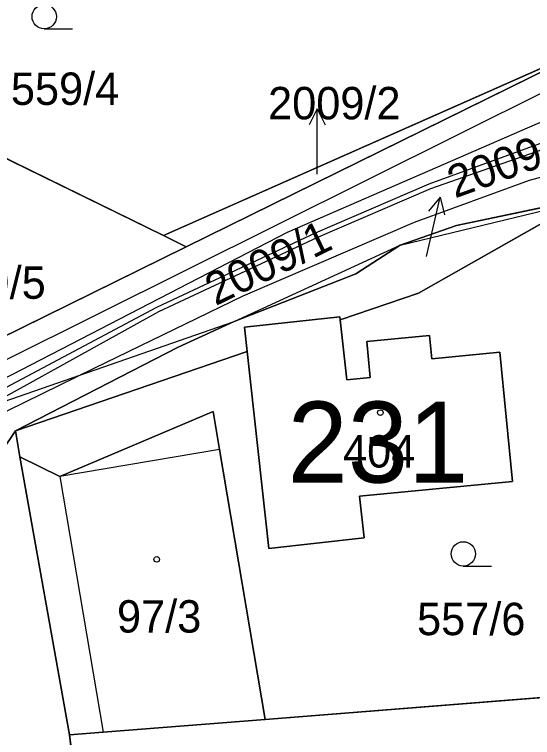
# Model space of a CAD drawing. Extents: x -706130 to -698555, y -971544 to -967260.
# Drawn here: x -704266.09 to -704234.1, y -969624.49 to -969579.85 of the extents above; entities that cross this region are included whole.
import ezdxf

# ---------------------------------------------------------------- set-up
doc = ezdxf.new("R2010")
doc.units = 0
for name, color, linetype in [('BPEJ I-II trida ochrany S', 7, 'Continuous'), ('Docházková izochrona - BUS S', 7, 'Continuous'), ('Docházková izochrona - VLAK N', 7, 'Continuous'), ('Hranice intravilán', 7, 'Continuous'), ('Kanalizace_stoka bez rozlišení N', 7, 'Continuous'), ('KN_Budovy', 7, 'Continuous'), ('KN_Budovy_cisla_domovni', 7, 'Continuous'), ('KN_Hranice_parcel', 7, 'Continuous'), ('KN_Hranice_parcel_vnitrni_kresba', 7, 'Continuous'), ('KN_Parcelni cisla', 7, 'Continuous'), ('KN_Parcelni cisla_sipky', 7, 'Continuous'), ('KN_Polygon parcely', 7, 'Continuous'), ('KN_POZEMKY_13_ZASTAVENA PLOCHA', 7, 'Continuous'), ('KN_POZEMKY_14_OSTATNI PLOCHA', 7, 'Continuous'), ('KN_POZEMKY_5_ZAHRADA', 7, 'Continuous'), ('KN_POZEMKY_7_TTP', 7, 'Continuous'), ('KN_VYUZITI_17_ostatni plocha_ostatni komunikace', 7, 'Continuous'), ('KN_VYUZITI_26_ostatni plocha_jina plocha', 7, 'Continuous'), ('KN_Značky budov', 7, 'Continuous'), ('KN_Značky kultur', 7, 'Continuous'), ('Plochy smíšené obytné venkovské S', 7, 'Continuous'), ('Plochy verejnych prostranstvi - komunikace ostatni S', 7, 'Continuous'), ('Plynovody STL S', 7, 'Continuous'), ('Regulační bloky zastavěné S', 7, 'Continuous'), ('Spoje_dálkový optický komunikační kabel S', 7, 'Continuous'), ('Trasy cykloturistické N', 7, 'Continuous'), ('Vodovodní řad - přiváděcí S', 7, 'Continuous'), ('Vodovodní řady - rozváděcí S', 7, 'Continuous')]:
    doc.layers.add(name, color=color, linetype=linetype)

msp = doc.modelspace()

# ---------------------------------------------------------------- linework, layer by layer
at = {"layer": 'BPEJ I-II trida ochrany S'}
for p, q in [((-704256.89, -969593.5), (-704228.82, -969581.06)), ((-704232.16, -969591.96), (-704241.14, -969597.05)), ((-704255.48, -969594.19), (-704256.89, -969593.5)), ((-704275.63, -969604.11), (-704255.48, -969594.19)), ((-704241.14, -969597.05), (-704245.98, -969598.7)), ((-704245.98, -969598.7), (-704245.57, -969602.41)), ((-704244.34, -969600.04), (-704240.46, -969599.67)), ((-704240.46, -969599.67), (-704240.32, -969601.11)), ((-704244.12, -969602.26), (-704244.34, -969600.04)), ((-704251.72, -969600.66), (-704266.03, -969605.55)), ((-704250.39, -969612.81), (-704251.72, -969600.66)), ((-704240.32, -969601.11), (-704236.11, -969600.7)), ((-704236.11, -969600.7), (-704235.33, -969608.68)), ((-704245.57, -969602.41), (-704244.12, -969602.26)), ((-704263.29, -969608.38), (-704253.82, -969604.36)), ((-704253.82, -969604.36), (-704253.42, -969606.71)), ((-704266.03, -969605.55), (-704265.75, -969607.15)), ((-704253.42, -969606.71), (-704250.61, -969623.37)), ((-704265.75, -969607.15), (-704263.29, -969608.38)), ((-704235.33, -969608.68), (-704244.79, -969609.59)), ((-704244.79, -969609.59), (-704244.5, -969612.17)), ((-704244.5, -969612.17), (-704250.39, -969612.81)), ((-704250.61, -969623.37), (-704260.62, -969624.16)), ((-704260.62, -969624.16), (-704262.7, -969624.32)), ((-704262.7, -969624.32), (-704260.08, -969644.38))]:
    msp.add_line(p, q, dxfattribs=at)
at = {"layer": 'Docházková izochrona - BUS S'}
for centre, start, end in [((-704475.99, -969462.395), 57.53029, 230.24409), ((-704240.773, -969524.401), 310.68625, 92.9342)]:
    msp.add_arc(centre, 400, start, end, dxfattribs=at)
at = {"layer": 'Docházková izochrona - VLAK N'}
msp.add_circle((-704165.451, -969778.767), 800, dxfattribs=at)
at = {"layer": 'Hranice intravilán'}
msp.add_lwpolyline([(-704219.87, -969577.08), (-704227.94, -969580.67), (-704226.95, -969590.76), (-704227.43, -969590.87), (-704224.67, -969614.53), (-704223.58, -969621.24), (-704250.61, -969623.37), (-704260.62, -969624.16), (-704262.7, -969624.32), (-704261.282, -969635.176), (-704265.81, -969638.36), (-704279.27, -969640.67), (-704290.75, -969639.5), (-704290.79, -969642.09), (-704303.3, -969641.85), (-704304.17, -969641.83), (-704304.03, -969634.55), (-704301.94, -969634.59), (-704301.83, -969625.54), (-704307.84, -969624.97), (-704306.2, -969642.59), (-704302.94, -969659.95), (-704305.55, -969660.42)], dxfattribs=at)
at = {"layer": 'Kanalizace_stoka bez rozlišení N'}
msp.add_lwpolyline([(-704374.196, -969620.371), (-704331.611, -969612.168), (-704277.851, -969606.568), (-704272.222, -969603.95), (-704227.542, -969581.697), (-704237.783, -969546.535), (-704249.189, -969508.124), (-704256.433, -969469.129)], dxfattribs=at)
at = {"layer": 'KN_Budovy'}
for points in [[(-704240.46, -969599.67), (-704244.34, -969600.04), (-704244.12, -969602.26), (-704245.57, -969602.41), (-704245.98, -969598.7), (-704246, -969598.51), (-704251.89, -969599.16), (-704251.72, -969600.66), (-704250.39, -969612.81), (-704244.5, -969612.17), (-704244.79, -969609.59), (-704235.33, -969608.68), (-704236.11, -969600.7), (-704240.32, -969601.11)], [(-704253.42, -969606.71), (-704263.29, -969608.38), (-704260.62, -969624.16), (-704250.61, -969623.37)]]:
    msp.add_lwpolyline(points, close=True, dxfattribs=at)
at = {"layer": 'KN_Hranice_parcel'}
for p, q in [((-704256.89, -969593.5), (-704228.82, -969581.06)), ((-704228.82, -969581.06), (-704255.48, -969594.19)), ((-704272.81, -969585.71), (-704256.89, -969593.5)), ((-704255.48, -969594.19), (-704256.89, -969593.5)), ((-704275.63, -969604.11), (-704255.48, -969594.19)), ((-704246, -969598.51), (-704251.89, -969599.16)), ((-704245.98, -969598.7), (-704246, -969598.51)), ((-704251.89, -969599.16), (-704251.72, -969600.66)), ((-704266.03, -969605.55), (-704255.98, -969600.39)), ((-704251.72, -969600.66), (-704266.03, -969605.55)), ((-704251.72, -969600.66), (-704250.39, -969612.81)), ((-704266.03, -969605.55), (-704266.88, -969606.8)), ((-704265.75, -969607.15), (-704266.03, -969605.55)), ((-704265.75, -969607.15), (-704262.7, -969624.32)), ((-704223.58, -969621.24), (-704250.61, -969623.37)), ((-704260.08, -969644.38), (-704262.7, -969624.32))]:
    msp.add_line(p, q, dxfattribs=at)
for points in [[(-704255.98, -969600.39), (-704252.52, -969598.81), (-704245.02, -969595.87), (-704242.27, -969594.08), (-704238.79, -969592.87), (-704227.47, -969590.51)], [(-704224.67, -969614.53), (-704228.49, -969591.11), (-704232.16, -969591.96), (-704241.14, -969597.05), (-704245.98, -969598.7)], [(-704244.79, -969609.59), (-704235.33, -969608.68), (-704236.11, -969600.7), (-704240.32, -969601.11), (-704240.46, -969599.67), (-704244.34, -969600.04), (-704244.12, -969602.26), (-704245.57, -969602.41), (-704245.98, -969598.7)], [(-704250.61, -969623.37), (-704253.42, -969606.71), (-704253.82, -969604.36), (-704263.29, -969608.38), (-704265.75, -969607.15)], [(-704250.39, -969612.81), (-704244.5, -969612.17), (-704244.79, -969609.59)], [(-704262.7, -969624.32), (-704260.62, -969624.16), (-704250.61, -969623.37)]]:
    msp.add_lwpolyline(points, dxfattribs=at)
at = {"layer": 'KN_Hranice_parcel_vnitrni_kresba'}
for p, q in [((-704253.42, -969606.71), (-704263.29, -969608.38)), ((-704263.29, -969608.38), (-704260.62, -969624.16))]:
    msp.add_line(p, q, dxfattribs=at)
at = {"layer": 'KN_Parcelni cisla_sipky'}
for p, q in [((-704247.4, -969585.669), (-704247.901, -969586.67)), ((-704247.4, -969588.67), (-704247.4, -969585.669)), ((-704247.4, -969585.669), (-704246.899, -969586.67)), ((-704247.4, -969589.71), (-704247.4, -969588.67)), ((-704239.805, -969591.136), (-704240.518, -969591.999)), ((-704240.48, -969594.06), (-704239.805, -969591.136)), ((-704239.805, -969591.136), (-704239.542, -969592.224)), ((-704240.65, -969594.78), (-704240.48, -969594.06))]:
    msp.add_line(p, q, dxfattribs=at)
at = {"layer": 'KN_Polygon parcely'}
for points in [[(-704266.43, -969556.11), (-704273.12, -969560.92), (-704273.99, -969562.01), (-704276.88, -969565.64), (-704272.81, -969585.71), (-704256.89, -969593.5), (-704228.82, -969581.06), (-704233.49, -969564.77), (-704260.62, -969575.51), (-704264.82, -969560.87), (-704254.29, -969556.86), (-704251.98, -969555.98), (-704237.59, -969550.5)], [(-704238.79, -969592.87), (-704227.47, -969590.51), (-704227.43, -969590.87), (-704226.95, -969590.76), (-704227.94, -969580.67), (-704228.82, -969581.06), (-704255.48, -969594.19), (-704275.63, -969604.11), (-704266.88, -969606.8), (-704266.03, -969605.55), (-704255.98, -969600.39), (-704252.52, -969598.81), (-704245.02, -969595.87), (-704242.27, -969594.08)], [(-704256.89, -969593.5), (-704255.48, -969594.19), (-704228.82, -969581.06)], [(-704275.63, -969604.11), (-704255.48, -969594.19), (-704256.89, -969593.5), (-704272.81, -969585.71), (-704273.18, -969585.9), (-704272.16, -969591.69), (-704277.65, -969592.48)], [(-704245.98, -969598.7), (-704241.14, -969597.05), (-704232.16, -969591.96), (-704228.49, -969591.11), (-704224.67, -969614.53), (-704227.43, -969590.87), (-704227.47, -969590.51), (-704238.79, -969592.87), (-704242.27, -969594.08), (-704245.02, -969595.87), (-704252.52, -969598.81), (-704255.98, -969600.39), (-704266.03, -969605.55), (-704251.72, -969600.66), (-704251.89, -969599.16), (-704246, -969598.51)], [(-704224.67, -969614.53), (-704228.49, -969591.11), (-704232.16, -969591.96), (-704241.14, -969597.05), (-704245.98, -969598.7), (-704245.57, -969602.41), (-704244.12, -969602.26), (-704244.34, -969600.04), (-704240.46, -969599.67), (-704240.32, -969601.11), (-704236.11, -969600.7), (-704235.33, -969608.68), (-704244.79, -969609.59), (-704244.5, -969612.17), (-704250.39, -969612.81), (-704251.72, -969600.66), (-704266.03, -969605.55), (-704265.75, -969607.15), (-704263.29, -969608.38), (-704253.82, -969604.36), (-704253.42, -969606.71), (-704250.61, -969623.37), (-704223.58, -969621.24)], [(-704240.32, -969601.11), (-704240.46, -969599.67), (-704244.34, -969600.04), (-704244.12, -969602.26), (-704245.57, -969602.41), (-704245.98, -969598.7), (-704246, -969598.51), (-704251.89, -969599.16), (-704251.72, -969600.66), (-704250.39, -969612.81), (-704244.5, -969612.17), (-704244.79, -969609.59), (-704235.33, -969608.68), (-704236.11, -969600.7)], [(-704263.29, -969608.38), (-704265.75, -969607.15), (-704262.7, -969624.32), (-704260.62, -969624.16), (-704250.61, -969623.37), (-704253.42, -969606.71), (-704253.82, -969604.36)], [(-704260.08, -969644.38), (-704262.7, -969624.32), (-704265.75, -969607.15), (-704266.03, -969605.55), (-704266.88, -969606.8), (-704269.54, -969610.7), (-704272.49, -969611.98), (-704266.19, -969635.47), (-704265.81, -969638.36), (-704263.83, -969652.99), (-704259.01, -969652.15)], [(-704221.39, -969641.2), (-704223.58, -969621.24), (-704250.61, -969623.37), (-704260.62, -969624.16), (-704262.7, -969624.32), (-704260.08, -969644.38)]]:
    msp.add_lwpolyline(points, close=True, dxfattribs=at)
at = {"layer": 'KN_POZEMKY_13_ZASTAVENA PLOCHA'}
for p, q in [((-704251.89, -969599.16), (-704246, -969598.51)), ((-704246, -969598.51), (-704245.98, -969598.7)), ((-704245.98, -969598.7), (-704245.57, -969602.41)), ((-704251.72, -969600.66), (-704251.89, -969599.16)), ((-704244.34, -969600.04), (-704240.46, -969599.67)), ((-704240.46, -969599.67), (-704240.32, -969601.11)), ((-704244.12, -969602.26), (-704244.34, -969600.04)), ((-704250.39, -969612.81), (-704251.72, -969600.66)), ((-704240.32, -969601.11), (-704236.11, -969600.7)), ((-704236.11, -969600.7), (-704235.33, -969608.68)), ((-704245.57, -969602.41), (-704244.12, -969602.26)), ((-704263.29, -969608.38), (-704253.82, -969604.36)), ((-704253.82, -969604.36), (-704253.42, -969606.71)), ((-704253.42, -969606.71), (-704250.61, -969623.37)), ((-704265.75, -969607.15), (-704263.29, -969608.38)), ((-704262.7, -969624.32), (-704265.75, -969607.15)), ((-704235.33, -969608.68), (-704244.79, -969609.59)), ((-704244.79, -969609.59), (-704244.5, -969612.17)), ((-704244.5, -969612.17), (-704250.39, -969612.81)), ((-704250.61, -969623.37), (-704260.62, -969624.16)), ((-704260.62, -969624.16), (-704262.7, -969624.32))]:
    msp.add_line(p, q, dxfattribs=at)
at = {"layer": 'KN_POZEMKY_14_OSTATNI PLOCHA'}
for p, q in [((-704256.89, -969593.5), (-704228.82, -969581.06)), ((-704228.82, -969581.06), (-704255.48, -969594.19)), ((-704255.48, -969594.19), (-704228.82, -969581.06)), ((-704227.47, -969590.51), (-704238.79, -969592.87)), ((-704238.79, -969592.87), (-704227.47, -969590.51)), ((-704232.16, -969591.96), (-704241.14, -969597.05)), ((-704238.79, -969592.87), (-704242.27, -969594.08)), ((-704242.27, -969594.08), (-704238.79, -969592.87)), ((-704255.48, -969594.19), (-704256.89, -969593.5)), ((-704275.63, -969604.11), (-704255.48, -969594.19)), ((-704242.27, -969594.08), (-704245.02, -969595.87)), ((-704245.02, -969595.87), (-704242.27, -969594.08)), ((-704245.02, -969595.87), (-704252.52, -969598.81)), ((-704252.52, -969598.81), (-704245.02, -969595.87)), ((-704241.14, -969597.05), (-704245.98, -969598.7)), ((-704252.52, -969598.81), (-704255.98, -969600.39)), ((-704255.98, -969600.39), (-704252.52, -969598.81)), ((-704246, -969598.51), (-704251.89, -969599.16)), ((-704245.98, -969598.7), (-704246, -969598.51)), ((-704251.89, -969599.16), (-704251.72, -969600.66)), ((-704255.98, -969600.39), (-704266.03, -969605.55)), ((-704266.03, -969605.55), (-704255.98, -969600.39)), ((-704251.72, -969600.66), (-704266.03, -969605.55)), ((-704266.03, -969605.55), (-704266.88, -969606.8)), ((-704266.88, -969606.8), (-704266.03, -969605.55)), ((-704266.03, -969605.55), (-704265.75, -969607.15)), ((-704265.75, -969607.15), (-704262.7, -969624.32)), ((-704262.7, -969624.32), (-704260.08, -969644.38))]:
    msp.add_line(p, q, dxfattribs=at)
at = {"layer": 'KN_POZEMKY_5_ZAHRADA'}
for p, q in [((-704228.82, -969581.06), (-704256.89, -969593.5)), ((-704256.89, -969593.5), (-704272.81, -969585.71)), ((-704272.81, -969585.71), (-704256.89, -969593.5)), ((-704241.14, -969597.05), (-704232.16, -969591.96)), ((-704256.89, -969593.5), (-704255.48, -969594.19)), ((-704255.48, -969594.19), (-704275.63, -969604.11)), ((-704245.98, -969598.7), (-704241.14, -969597.05)), ((-704245.57, -969602.41), (-704245.98, -969598.7)), ((-704240.46, -969599.67), (-704244.34, -969600.04)), ((-704240.32, -969601.11), (-704240.46, -969599.67)), ((-704244.34, -969600.04), (-704244.12, -969602.26)), ((-704266.03, -969605.55), (-704251.72, -969600.66)), ((-704251.72, -969600.66), (-704250.39, -969612.81)), ((-704236.11, -969600.7), (-704240.32, -969601.11)), ((-704235.33, -969608.68), (-704236.11, -969600.7)), ((-704244.12, -969602.26), (-704245.57, -969602.41)), ((-704253.82, -969604.36), (-704263.29, -969608.38)), ((-704253.42, -969606.71), (-704253.82, -969604.36)), ((-704265.75, -969607.15), (-704266.03, -969605.55)), ((-704250.61, -969623.37), (-704253.42, -969606.71)), ((-704263.29, -969608.38), (-704265.75, -969607.15)), ((-704244.79, -969609.59), (-704235.33, -969608.68)), ((-704244.5, -969612.17), (-704244.79, -969609.59)), ((-704250.39, -969612.81), (-704244.5, -969612.17)), ((-704223.58, -969621.24), (-704250.61, -969623.37))]:
    msp.add_line(p, q, dxfattribs=at)
at = {"layer": 'KN_POZEMKY_7_TTP'}
for p, q in [((-704250.61, -969623.37), (-704223.58, -969621.24)), ((-704260.62, -969624.16), (-704250.61, -969623.37)), ((-704262.7, -969624.32), (-704260.62, -969624.16)), ((-704260.08, -969644.38), (-704262.7, -969624.32))]:
    msp.add_line(p, q, dxfattribs=at)
at = {"layer": 'KN_VYUZITI_17_ostatni plocha_ostatni komunikace'}
for p, q in [((-704256.89, -969593.5), (-704228.82, -969581.06)), ((-704228.82, -969581.06), (-704255.48, -969594.19)), ((-704255.48, -969594.19), (-704228.82, -969581.06)), ((-704227.47, -969590.51), (-704238.79, -969592.87)), ((-704238.79, -969592.87), (-704242.27, -969594.08)), ((-704255.48, -969594.19), (-704256.89, -969593.5)), ((-704275.63, -969604.11), (-704255.48, -969594.19)), ((-704242.27, -969594.08), (-704245.02, -969595.87)), ((-704245.02, -969595.87), (-704252.52, -969598.81)), ((-704252.52, -969598.81), (-704255.98, -969600.39)), ((-704255.98, -969600.39), (-704266.03, -969605.55)), ((-704266.03, -969605.55), (-704266.88, -969606.8)), ((-704266.88, -969606.8), (-704266.03, -969605.55)), ((-704266.03, -969605.55), (-704265.75, -969607.15)), ((-704265.75, -969607.15), (-704262.7, -969624.32)), ((-704262.7, -969624.32), (-704260.08, -969644.38))]:
    msp.add_line(p, q, dxfattribs=at)
at = {"layer": 'KN_VYUZITI_26_ostatni plocha_jina plocha'}
for p, q in [((-704238.79, -969592.87), (-704227.47, -969590.51)), ((-704232.16, -969591.96), (-704241.14, -969597.05)), ((-704242.27, -969594.08), (-704238.79, -969592.87)), ((-704245.02, -969595.87), (-704242.27, -969594.08)), ((-704252.52, -969598.81), (-704245.02, -969595.87)), ((-704241.14, -969597.05), (-704245.98, -969598.7)), ((-704255.98, -969600.39), (-704252.52, -969598.81)), ((-704246, -969598.51), (-704251.89, -969599.16)), ((-704245.98, -969598.7), (-704246, -969598.51)), ((-704251.89, -969599.16), (-704251.72, -969600.66)), ((-704266.03, -969605.55), (-704255.98, -969600.39)), ((-704251.72, -969600.66), (-704266.03, -969605.55))]:
    msp.add_line(p, q, dxfattribs=at)
at = {"layer": 'KN_Značky budov'}
for centre in [(-704243.497, -969604.429), (-704257.307, -969613.489)]:
    msp.add_circle(centre, 0.175, dxfattribs=at)
at = {"layer": 'KN_Značky kultur'}
for p, q in [((-704264.253, -969580.73), (-704262.503, -969580.73)), ((-704238.373, -969613.9), (-704236.623, -969613.9))]:
    msp.add_line(p, q, dxfattribs=at)
for centre in [(-704264.253, -969579.98), (-704238.373, -969613.15)]:
    msp.add_circle(centre, 0.75, dxfattribs=at)
at = {"layer": 'Plochy smíšené obytné venkovské S'}
for p, q in [((-704255.48, -969594.19), (-704228.82, -969581.06)), ((-704275.63, -969604.11), (-704255.48, -969594.19)), ((-704252.52, -969598.81), (-704255.98, -969600.39)), ((-704255.98, -969600.39), (-704266.03, -969605.55)), ((-704266.03, -969605.55), (-704266.88, -969606.8))]:
    msp.add_line(p, q, dxfattribs=at)
msp.add_lwpolyline([(-704227.47, -969590.51), (-704238.79, -969592.87), (-704242.27, -969594.08), (-704245.02, -969595.87), (-704252.52, -969598.81)], dxfattribs=at)
at = {"layer": 'Plochy verejnych prostranstvi - komunikace ostatni S'}
for p, q in [((-704228.82, -969581.06), (-704255.48, -969594.19)), ((-704238.79, -969592.87), (-704227.47, -969590.51)), ((-704242.27, -969594.08), (-704238.79, -969592.87)), ((-704255.48, -969594.19), (-704275.63, -969604.11)), ((-704255.98, -969600.39), (-704252.52, -969598.81)), ((-704266.03, -969605.55), (-704255.98, -969600.39)), ((-704266.88, -969606.8), (-704266.03, -969605.55))]:
    msp.add_line(p, q, dxfattribs=at)
msp.add_lwpolyline([(-704252.52, -969598.81), (-704245.02, -969595.87), (-704242.27, -969594.08)], dxfattribs=at)
at = {"layer": 'Plynovody STL S'}
msp.add_lwpolyline([(-704275.117, -969608.523), (-704261.171, -969601.689), (-704251.97, -969597.21), (-704241.38, -969592.66), (-704234.29, -969590.08), (-704228.278, -969588.468), (-704227.183, -969588.174), (-704225.6, -969587.75), (-704224.82, -969587.57), (-704224.46, -969589.14), (-704224.15, -969591.16), (-704223.3, -969595.58), (-704223.1, -969596.775), (-704223.098, -969596.784), (-704222.99, -969597.56), (-704222.62, -969599.45), (-704219.52, -969635.55), (-704217.82, -969655.4), (-704217.029, -969666.482)], dxfattribs=at)
at = {"layer": 'Regulační bloky zastavěné S'}
for p, q in [((-704255.48, -969594.19), (-704228.82, -969581.06)), ((-704275.63, -969604.11), (-704255.48, -969594.19)), ((-704252.52, -969598.81), (-704255.98, -969600.39)), ((-704255.98, -969600.39), (-704266.03, -969605.55)), ((-704266.03, -969605.55), (-704266.88, -969606.8))]:
    msp.add_line(p, q, dxfattribs=at)
msp.add_lwpolyline([(-704227.47, -969590.51), (-704238.79, -969592.87), (-704242.27, -969594.08), (-704245.02, -969595.87), (-704252.52, -969598.81)], dxfattribs=at)
at = {"layer": 'Spoje_dálkový optický komunikační kabel S'}
msp.add_lwpolyline([(-704310.01, -969608.86), (-704303.77, -969608.4), (-704289.42, -969610.89), (-704286.7, -969611.02), (-704285.44, -969610.96), (-704284.1, -969610.91), (-704279.8, -969609.2), (-704274.8, -969606.47), (-704273.6, -969605.29), (-704271.76, -969604.91), (-704249.24, -969593.28), (-704233.32, -969586.37), (-704232.39, -969586.82), (-704226.05, -969589.8), (-704219.78, -969593.99), (-704217.34, -969595.66)], dxfattribs=at)
at = {"layer": 'Trasy cykloturistické N'}
msp.add_lwpolyline([(-704370.691, -969623.254), (-704351.83, -969620.18), (-704307.53, -969613.14), (-704287.695, -969611.032), (-704252.52, -969598.81), (-704242.27, -969594.08), (-704227.47, -969590.51), (-704215.3, -969590.34)], dxfattribs=at)
at = {"layer": 'Vodovodní řad - přiváděcí S'}
msp.add_lwpolyline([(-704191.27, -969572.75), (-704210.54, -969579.35), (-704225.92, -969584.99), (-704226.77, -969585.32), (-704240.51, -969590.33), (-704247.52, -969593.35), (-704257.33, -969597.94), (-704276.21, -969607.98), (-704275.501, -969609.457), (-704286.52, -969613.28), (-704303.56, -969611.11), (-704318.289, -969612.193), (-704319.92, -969612.31), (-704338.41, -969615.6), (-704362.62, -969618.56), (-704364.17, -969618.62)], dxfattribs=at)
at = {"layer": 'Vodovodní řady - rozváděcí S'}
msp.add_lwpolyline([(-704226.93, -969585.89), (-704240.4, -969590.61), (-704247.38, -969593.62), (-704257.2, -969598.21), (-704275.59, -969608.39), (-704274.964, -969609.641), (-704275.38, -969609.77)], dxfattribs=at)

# ---------------------------------------------------------------- texts
at = {"layer": 'KN_Budovy_cisla_domovni'}
msp.add_text('231', height=5, dxfattribs=at).set_placement((-704249.224, -969608.749))
at = {"layer": 'KN_Parcelni cisla'}
for s, p in [('559/4', (-704266.313, -969585.429)), ('2009/2', (-704250.43, -969586.32)), ('559/5', (-704270.85, -969597.4)), ('404', (-704245.8, -969607.82)), ('97/3', (-704259.76, -969618.01)), ('557/6', (-704241.23, -969618.169))]:
    msp.add_text(s, height=2, dxfattribs=at).set_placement(p)
for s, rotation, p in [('2009/3', 20, (-704238.894, -969591.215)), ('2009/1', 26, (-704253.677, -969597.863))]:
    msp.add_text(s, height=2, rotation=rotation, dxfattribs=at).set_placement(p)

doc.saveas('drawing.dxf')
